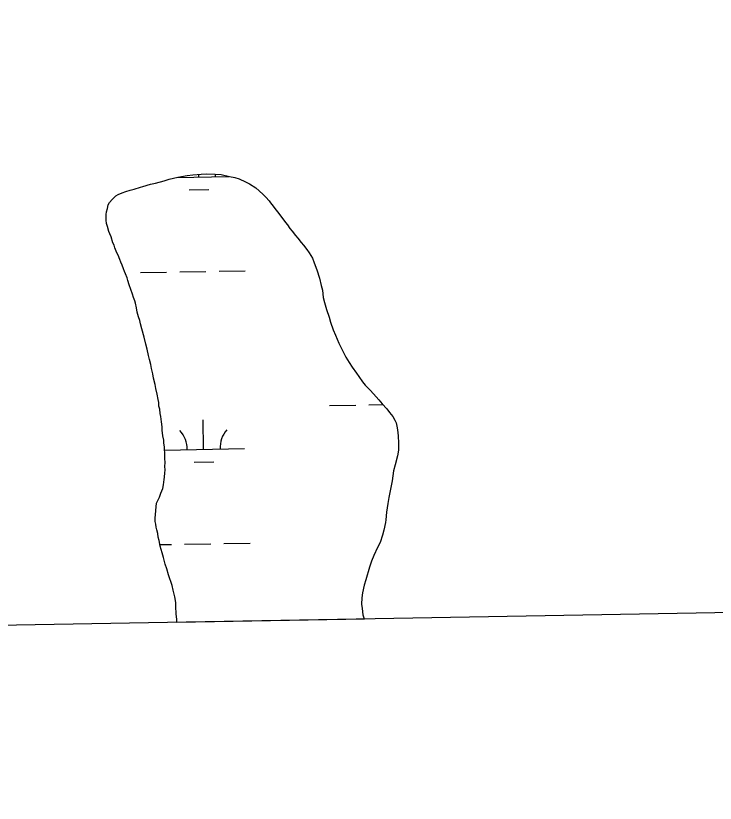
# Model space of a CAD drawing. Extents: x 3903937 to 3942190, y 260677 to 286651.
# Drawn here: x 3920555 to 3921409, y 266016 to 266978 of the extents above; entities that cross this region are included whole.
import ezdxf

# ---------------------------------------------------------------- set-up
doc = ezdxf.new("R2010")
doc.units = 0
doc.layers.add('V-GRID-FRAM', color=7, linetype='Continuous')
doc.layers.add('V-WETL-SWMP', color=7, linetype='Continuous')

msp = doc.modelspace()

# ---------------------------------------------------------------- linework, layer by layer
at = {"layer": 'V-GRID-FRAM'}
msp.add_lwpolyline([(3907892.22, 284196.1), (3939773.2, 284757.24), (3940101.12, 266577.62), (3908204.27, 266016.2), (3907892.22, 284196.1)], dxfattribs=at)
at = {"layer": 'V-WETL-SWMP'}
for p, q in [((3920742.14, 266778.54), (3920752.42, 266781.05)), ((3920750.76, 266780.64), (3920815.01, 266781.78)), ((3920752.42, 266781.05), (3920764.08, 266782.81)), ((3920764.08, 266782.81), (3920770.79, 266783.66)), ((3920770.79, 266783.66), (3920781.01, 266784.41)), ((3920778.25, 266781.13), (3920778.19, 266784.2)), ((3920781.01, 266784.41), (3920787.36, 266784.92)), ((3920787.36, 266784.92), (3920798.25, 266784.59)), ((3920798.25, 266784.59), (3920805.62, 266784.02)), ((3920805.62, 266784.02), (3920815.75, 266781.6)), ((3920815.75, 266781.6), (3920822.04, 266780.35)), ((3920822.04, 266780.35), (3920827.62, 266778.78)), ((3920709.87, 266769.67), (3920719.09, 266772.21)), ((3920719.09, 266772.21), (3920725.47, 266773.77)), ((3920725.47, 266773.77), (3920735.75, 266776.63)), ((3920735.75, 266776.63), (3920742.14, 266778.54)), ((3920827.62, 266778.78), (3920835.25, 266775.03)), ((3920835.25, 266775.03), (3920840.1, 266772.78)), ((3920840.1, 266772.78), (3920847.7, 266767.97)), ((3920679.67, 266759.68), (3920684.66, 266761.99)), ((3920684.66, 266761.99), (3920688.92, 266763.27)), ((3920688.92, 266763.27), (3920694.25, 266764.87)), ((3920694.25, 266764.87), (3920699.21, 266766.12)), ((3920699.21, 266766.12), (3920707.02, 266768.7)), ((3920707.02, 266768.7), (3920709.87, 266769.67)), ((3920766.52, 266765.49), (3920790.52, 266765.91)), ((3920847.7, 266767.97), (3920851.81, 266764.33)), ((3920851.81, 266764.33), (3920856.94, 266759.6)), ((3920669.17, 266749.79), (3920672.45, 266753.57)), ((3920672.45, 266753.57), (3920676.8, 266758.01)), ((3920676.8, 266758.01), (3920679.67, 266759.68)), ((3920856.94, 266759.6), (3920860.01, 266756.35)), ((3920860.01, 266756.35), (3920864.1, 266752)), ((3920864.1, 266752), (3920865.78, 266749.49)), ((3920665.67, 266738.64), (3920666.5, 266742.84)), ((3920666.5, 266742.84), (3920667.68, 266747.03)), ((3920667.68, 266747.03), (3920669.17, 266749.79)), ((3920865.78, 266749.49), (3920868.83, 266745.53)), ((3920868.83, 266745.53), (3920870.85, 266742.65)), ((3920870.85, 266742.65), (3920874.25, 266738.68)), ((3920665.11, 266731.98), (3920665.21, 266735.14)), ((3920665.21, 266735.14), (3920665.67, 266738.64)), ((3920874.25, 266738.68), (3920877.29, 266734.72)), ((3920877.29, 266734.72), (3920879.33, 266732.2)), ((3920879.33, 266732.2), (3920882.03, 266728.6)), ((3920665.01, 266728.46), (3920665.11, 266731.98)), ((3920665.58, 266724.23), (3920665.01, 266728.46)), ((3920666.53, 266720.68), (3920665.58, 266724.23)), ((3920882.03, 266728.6), (3920884.06, 266725.72)), ((3920884.06, 266725.72), (3920886.43, 266722.84)), ((3920886.43, 266722.84), (3920889.46, 266718.17)), ((3920668.46, 266714.64), (3920666.53, 266720.68)), ((3920669.43, 266711.8), (3920668.46, 266714.64)), ((3920889.46, 266718.17), (3920892.17, 266714.93)), ((3920892.17, 266714.93), (3920896.23, 266709.53)), ((3920671.07, 266707.88), (3920669.43, 266711.8)), ((3920673.32, 266700.78), (3920671.07, 266707.88)), ((3920896.23, 266709.53), (3920899.3, 266706.27)), ((3920899.3, 266706.27), (3920903.37, 266701.22)), ((3920674.64, 266697.92), (3920673.32, 266700.78)), ((3920675.6, 266694.73), (3920674.64, 266697.92)), ((3920678.22, 266688.32), (3920675.6, 266694.73)), ((3920903.37, 266701.22), (3920906.08, 266697.97)), ((3920906.08, 266697.97), (3920910.14, 266692.58)), ((3920679.54, 266685.47), (3920678.22, 266688.32)), ((3920681.85, 266680.47), (3920679.54, 266685.47)), ((3920910.14, 266692.58), (3920912.84, 266688.63)), ((3920912.84, 266688.63), (3920916.85, 266681.82)), ((3920683.15, 266676.91), (3920681.85, 266680.47)), ((3920684.45, 266673.36), (3920683.15, 266676.91)), ((3920916.85, 266681.82), (3920919.15, 266676.48)), ((3920919.15, 266676.48), (3920922.41, 266667.94)), ((3920686.43, 266669.08), (3920684.45, 266673.36)), ((3920687.39, 266665.88), (3920686.43, 266669.08)), ((3920688.71, 266663.03), (3920687.39, 266665.88)), ((3920706.88, 266664.42), (3920738.88, 266664.99)), ((3920754.87, 266665.27), (3920786.87, 266665.83)), ((3920802.87, 266666.11), (3920834.86, 266666.67)), ((3920922.41, 266667.94), (3920925.62, 266657.64)), ((3920690.67, 266658.05), (3920688.71, 266663.03)), ((3920691.63, 266654.85), (3920690.67, 266658.05)), ((3920925.62, 266657.64), (3920927.46, 266648.79)), ((3920693.23, 266649.53), (3920691.63, 266654.85)), ((3920695.17, 266643.84), (3920693.23, 266649.53)), ((3920927.46, 266648.79), (3920929.04, 266642.76)), ((3920697.1, 266638.15), (3920695.17, 266643.84)), ((3920698.38, 266633.9), (3920697.1, 266638.15)), ((3920929.04, 266642.76), (3920930.18, 266633.93)), ((3920700.02, 266629.98), (3920698.38, 266633.9)), ((3920700.99, 266627.13), (3920700.02, 266629.98)), ((3920702.23, 266621.47), (3920700.99, 266627.13)), ((3920930.18, 266633.93), (3920931.76, 266627.91)), ((3920931.76, 266627.91), (3920933.96, 266619.4)), ((3920703.12, 266616.16), (3920702.23, 266621.47)), ((3920933.96, 266619.4), (3920937.19, 266609.81)), ((3920704.71, 266610.49), (3920703.12, 266616.16)), ((3920705.98, 266605.88), (3920704.71, 266610.49)), ((3920937.19, 266609.81), (3920939.12, 266603.77)), ((3920706.91, 266601.63), (3920705.98, 266605.88)), ((3920708.48, 266595.6), (3920706.91, 266601.63)), ((3920939.12, 266603.77), (3920942.36, 266594.53)), ((3920711.34, 266585.32), (3920708.48, 266595.6)), ((3920942.36, 266594.53), (3920944.97, 266587.76)), ((3920713.54, 266576.81), (3920711.34, 266585.32)), ((3920944.97, 266587.76), (3920949.25, 266578.14)), ((3920715.12, 266570.78), (3920713.54, 266576.81)), ((3920716.65, 266563), (3920715.12, 266570.78)), ((3920949.25, 266578.14), (3920952.9, 266570.99)), ((3920952.9, 266570.99), (3920957.88, 266560.99)), ((3920717.9, 266558.03), (3920716.65, 266563)), ((3920957.88, 266560.99), (3920961.9, 266554.54)), ((3920719.48, 266552.01), (3920717.9, 266558.03)), ((3920720.4, 266547.41), (3920719.48, 266552.01)), ((3920961.9, 266554.54), (3920965.6, 266548.8)), ((3920721.95, 266540.68), (3920720.4, 266547.41)), ((3920722.85, 266535.37), (3920721.95, 266540.68)), ((3920965.6, 266548.8), (3920970.66, 266541.61)), ((3920970.66, 266541.61), (3920973.69, 266537.3)), ((3920725.07, 266527.57), (3920722.85, 266535.37)), ((3920973.69, 266537.3), (3920978.07, 266530.84)), ((3920978.07, 266530.84), (3920981.47, 266526.87)), ((3920725.63, 266522.63), (3920725.07, 266527.57)), ((3920727.18, 266515.9), (3920725.63, 266522.63)), ((3920981.47, 266526.87), (3920987.26, 266520.71)), ((3920987.26, 266520.71), (3920991.35, 266516.37)), ((3920728.4, 266509.53), (3920727.18, 266515.9)), ((3920991.35, 266516.37), (3920998.16, 266508.78)), ((3920729.33, 266505.63), (3920728.4, 266509.53)), ((3920729.56, 266501.41), (3920729.33, 266505.63)), ((3920730.5, 266497.51), (3920729.56, 266501.41)), ((3920937.78, 266501.96), (3920969.77, 266502.52)), ((3920985.77, 266502.8), (3921003.1, 266503.11)), ((3920998.16, 266508.78), (3921002.24, 266504.08)), ((3921002.24, 266504.08), (3921007.68, 266497.94)), ((3920731.04, 266492.21), (3920730.5, 266497.51)), ((3920731.64, 266488.68), (3920731.04, 266492.21)), ((3921007.68, 266497.94), (3921011.07, 266493.61)), ((3921011.07, 266493.61), (3921015.13, 266488.57)), ((3920732.49, 266481.97), (3920731.64, 266488.68)), ((3920784.1, 266448.5), (3920783.47, 266484.5)), ((3921015.13, 266488.57), (3921017.46, 266483.92)), ((3921017.46, 266483.92), (3921019.12, 266480.71)), ((3920733.36, 266475.97), (3920732.49, 266481.97)), ((3920733.59, 266471.74), (3920733.36, 266475.97)), ((3921019.12, 266480.71), (3921020.34, 266474.69)), ((3921020.34, 266474.69), (3921021.23, 266469.04)), ((3920734.44, 266465.03), (3920733.59, 266471.74)), ((3920735.34, 266459.73), (3920734.44, 266465.03)), ((3921021.23, 266469.04), (3921021.44, 266464.46)), ((3921021.44, 266464.46), (3921021.9, 266456.35)), ((3920735.57, 266455.85), (3920735.34, 266459.73)), ((3920736.15, 266451.61), (3920735.57, 266455.85)), ((3921021.9, 266456.35), (3921021.99, 266447.56)), ((3920736.4, 266448.44), (3920736.15, 266451.61)), ((3920736.63, 266444.21), (3920736.4, 266448.44)), ((3920736.44, 266447.67), (3920834.09, 266449.38)), ((3920736.78, 266437.52), (3920736.63, 266444.21)), ((3921021.99, 266447.56), (3921020.72, 266440.56)), ((3920737.31, 266431.88), (3920736.78, 266437.52)), ((3921020.72, 266440.56), (3921017.93, 266429.74)), ((3920736.84, 266428.02), (3920737.31, 266431.88)), ((3920737.04, 266423.09), (3920736.84, 266428.02)), ((3920772.38, 266432.87), (3920796.37, 266433.29)), ((3921017.93, 266429.74), (3921015.94, 266422.06)), ((3920736.44, 266414.67), (3920736.59, 266419.59)), ((3920736.59, 266419.59), (3920737.04, 266423.09)), ((3921015.94, 266422.06), (3921014.18, 266410.16)), ((3920734.26, 266400.67), (3920735.1, 266405.21)), ((3920735.1, 266405.21), (3920735.99, 266411.52)), ((3920735.99, 266411.52), (3920736.44, 266414.67)), ((3921014.18, 266410.16), (3921012.52, 266401.77)), ((3920731.97, 266394.76), (3920734.26, 266400.67)), ((3921012.52, 266401.77), (3921010.39, 266389.52)), ((3920726.68, 266382.6), (3920730.07, 266390.24)), ((3920730.07, 266390.24), (3920731.97, 266394.76)), ((3921010.39, 266389.52), (3921009.11, 266382.17)), ((3920724.72, 266364.37), (3920726.68, 266382.6)), ((3921009.11, 266382.17), (3921007.39, 266371.67)), ((3921007.39, 266371.67), (3921006.75, 266362.19)), ((3920724.96, 266360.5), (3920724.72, 266364.37)), ((3920725.55, 266356.96), (3920724.96, 266360.5)), ((3920726.15, 266353.43), (3920725.55, 266356.96)), ((3921005.95, 266359.05), (3921004.26, 266349.61)), ((3921006.75, 266362.19), (3921005.95, 266359.05)), ((3920726.76, 266350.24), (3920726.15, 266353.43)), ((3920728.02, 266345.63), (3920726.76, 266350.24)), ((3921004.26, 266349.61), (3921002.32, 266343.69)), ((3920728.59, 266341.04), (3920728.02, 266345.63)), ((3920729.88, 266337.13), (3920728.59, 266341.04)), ((3921002.32, 266343.69), (3920999.58, 266334.62)), ((3920731.08, 266330.41), (3920729.88, 266337.13)), ((3920730.78, 266332.12), (3920744.73, 266332.36)), ((3920733.29, 266321.91), (3920731.08, 266330.41)), ((3920760.73, 266332.64), (3920792.72, 266333.21)), ((3920808.72, 266333.49), (3920840.72, 266334.05)), ((3920996.24, 266328.74), (3920992.07, 266318.67)), ((3920999.58, 266334.62), (3920996.24, 266328.74)), ((3920734.88, 266316.23), (3920733.29, 266321.91)), ((3920992.07, 266318.67), (3920989.05, 266311.73)), ((3920737.09, 266308.07), (3920734.88, 266316.23)), ((3920989.05, 266311.73), (3920986.71, 266304.41)), ((3920739.03, 266302.39), (3920737.09, 266308.07)), ((3920741.28, 266295.29), (3920739.03, 266302.39)), ((3920986.71, 266304.41), (3920982.03, 266289.08)), ((3920742.57, 266291.38), (3920741.28, 266295.29)), ((3920744.51, 266285.69), (3920742.57, 266291.38)), ((3920745.81, 266282.13), (3920744.51, 266285.69)), ((3920747.04, 266276.47), (3920745.81, 266282.13)), ((3920980.07, 266282.45), (3920978.03, 266273.02)), ((3920982.03, 266289.08), (3920980.07, 266282.45)), ((3920748.91, 266268.32), (3920747.04, 266276.47)), ((3920978.03, 266273.02), (3920977.15, 266267.06)), ((3920750.11, 266261.6), (3920748.91, 266268.32)), ((3920749.95, 266256.33), (3920750.11, 266261.6)), ((3920977.15, 266267.06), (3920976.91, 266259.33)), ((3920750.74, 266247.52), (3920749.95, 266256.33)), ((3920976.91, 266259.33), (3920977.46, 266254.04)), ((3920977.46, 266254.04), (3920978.63, 266246.27)), ((3920751.23, 266240.46), (3920750.74, 266247.52)), ((3920978.63, 266246.27), (3920980.25, 266241.65)), ((3920980.25, 266241.65), (3920980.42, 266241.08)), ((3920751.35, 266237.04), (3920751.23, 266240.46)), ((3920980.42, 266241.08), (3920751.35, 266237.04))]:
    msp.add_line(p, q, dxfattribs=at)
for centre, start, end in [((3920723, 266780.63), 0.23658, 2.10456), ((3920833.47, 266782.58), 176.72566, 181.78024), ((3920839.33, 266449.95), 140.23658, 181.78024), ((3920728.86, 266448.01), 0.23658, 41.78024)]:
    msp.add_arc(centre, 35.25, start, end, dxfattribs=at)

doc.saveas('drawing.dxf')
